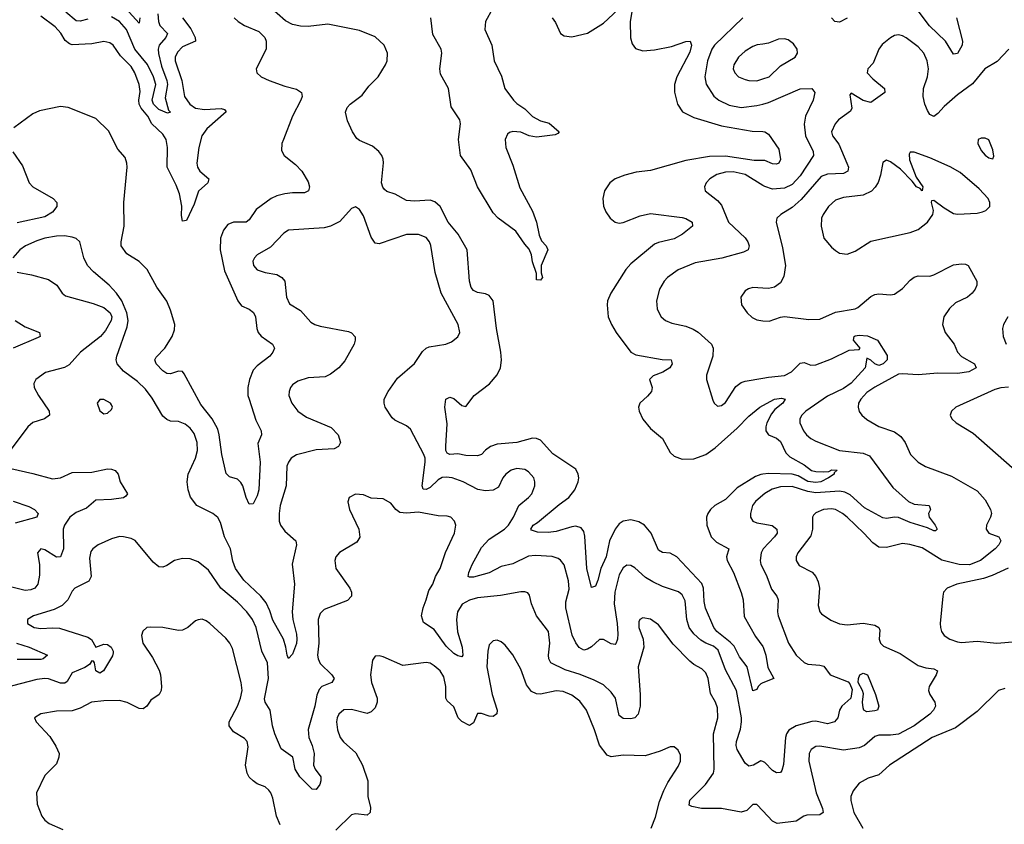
# Model space of a CAD drawing. Header units: inches. Extents: x 1843162 to 1959474, y 907081 to 1016326.
# Tile 464 of 656: x 1896223 to 1901228, y 990709 to 994800. Entities that reach past the tile are written whole.
import ezdxf

# ---------------------------------------------------------------- set-up
doc = ezdxf.new("R2010")
doc.units = ezdxf.units.IN
doc.header["$MEASUREMENT"] = 0
doc.layers.add('B8999', color=7, linetype='Continuous')
doc.layers.add('B9909', color=7, linetype='Continuous')

msp = doc.modelspace()

# ---------------------------------------------------------------- linework, layer by layer
at = {"layer": 'B8999', "color": 5}
for points, elevation in [([(1900000, 991428.1), (1899990, 991424.2), (1899976.5, 991410), (1899970, 991394.5), (1899950, 991387.3), (1899921.2, 991510), (1899881.2, 991561.2), (1899854.2, 991614.2), (1899835.2, 991635.2), (1899767.3, 991690), (1899752, 991710), (1899709, 991809), (1899702.7, 991842.7), (1899699.7, 991910), (1899690, 991934), (1899563.2, 992070), (1899530, 992088.6), (1899490, 992090.7), (1899470, 992102.3), (1899432.3, 992190), (1899398.5, 992230), (1899370, 992246.5), (1899330, 992256.5), (1899290, 992250.6), (1899270, 992236.5), (1899250, 992209.7), (1899220.6, 992150), (1899203.8, 992070), (1899176.3, 992010), (1899162.6, 991950), (1899150, 991920.5), (1899130, 991914), (1899105.9, 992010), (1899095, 992175), (1899090, 992198), (1899076.8, 992216.8), (1899050, 992224.4), (1899030, 992222.3), (1898950, 992198.7), (1898910, 992192.1), (1898854.6, 992194.6), (1898824.8, 992204.8), (1898821, 992210), (1898832.3, 992230), (1898855.8, 992244.2), (1898965.1, 992334.9), (1899014.8, 992370), (1899044.6, 992410), (1899061.5, 992450), (1899064.4, 992470), (1899062.6, 992490), (1899050, 992514.3), (1898932.5, 992592.5), (1898870, 992662.8), (1898850, 992671.3), (1898830, 992671.8), (1898750, 992650.8), (1898650, 992642.6), (1898616.5, 992630), (1898590, 992610.7), (1898570.6, 992589.4), (1898550, 992583.2), (1898490, 992584.3), (1898450, 992592.1), (1898410, 992588.7), (1898396.2, 992596.2), (1898389.4, 992609.4), (1898388.6, 992631.4), (1898395.2, 992744.8), (1898383.7, 992830), (1898389.8, 992870.2), (1898410, 992881.3), (1898430, 992873.7), (1898470, 992838), (1898490, 992834), (1898532.8, 992890), (1898611.1, 992948.9), (1898650, 992994.9), (1898667.8, 993030), (1898671.5, 993068.5), (1898668.9, 993110), (1898647.1, 993230), (1898629.8, 993370), (1898610, 993398.2), (1898590, 993406.5), (1898550, 993413.1), (1898530, 993423.7), (1898518.5, 993438.5), (1898508.6, 993470), (1898496.8, 993630), (1898452, 993710), (1898401.4, 993770), (1898361, 993850), (1898333.5, 993873.5), (1898310, 993881.6), (1898230, 993877.3), (1898190, 993881.5), (1898132.3, 993912.3), (1898090, 993926.2), (1898077, 993937), (1898068.1, 993948.1), (1898061.6, 993970), (1898072, 994072), (1898071.2, 994091.2), (1898063.9, 994110), (1898048.4, 994130), (1898016.2, 994156.2), (1897950, 994186), (1897936.3, 994196.3), (1897914.8, 994230), (1897890, 994285.1), (1897879.8, 994330), (1897886.9, 994353.1), (1897902, 994370), (1897963.4, 994416.6), (1897998.4, 994461.6), (1898044.4, 994510), (1898082.7, 994570), (1898090.8, 994590), (1898092.8, 994630), (1898075.1, 994670), (1898030, 994712.6), (1897950, 994744.2), (1897790, 994777.8), (1897690, 994765.5), (1897650, 994766.3), (1897610, 994775.9), (1897573.6, 994793.6), (1897404.8, 994944.8)], 520), ([(1896834, 994810), (1896830, 994782.4), (1896730, 994892.2)], 440), ([(1898625.8, 994854.2), (1898590.1, 994790), (1898587.3, 994750), (1898622.7, 994670), (1898634.7, 994590), (1898672.9, 994512.9), (1898688.8, 994450), (1898733, 994390), (1898750, 994373), (1898790, 994346.5), (1898830, 994308.4), (1898870, 994285.2), (1898914.3, 994274.3), (1898965.5, 994230), (1898958.9, 994221.1), (1898944.8, 994215.2), (1898850, 994202.2), (1898812.6, 994210), (1898770, 994227.3), (1898730, 994231.8), (1898713.1, 994226.8), (1898702.3, 994217.7), (1898690.1, 994190), (1898693.8, 994150), (1898730, 994060.4), (1898764.6, 993944.6), (1898830, 993826.7), (1898850, 993770.5), (1898863.6, 993703.6), (1898876.2, 993676.2), (1898898.4, 993650), (1898908.2, 993630), (1898874, 993550), (1898873.4, 993513.4), (1898881, 993490), (1898870, 993475.3), (1898850, 993478), (1898849.4, 993510), (1898830, 993568.7), (1898825.2, 993605.2), (1898813.2, 993633.2), (1898790, 993658.4), (1898744.2, 993724.2), (1898655.1, 993790), (1898630, 993817.8), (1898549.9, 993949.9), (1898516.8, 994036.8), (1898464, 994110), (1898454.1, 994190), (1898463.4, 994270), (1898459.9, 994290), (1898416.9, 994356.9), (1898403.2, 994450), (1898362.7, 994522.7), (1898358.6, 994550), (1898369.1, 994629.1), (1898365, 994650), (1898323.8, 994723.8), (1898312.2, 994810)], 480), ([(1898928.9, 994810), (1898946, 994786), (1898972.7, 994730), (1898990, 994718), (1899030, 994713.1), (1899110, 994731.5), (1899190, 994782.3), (1899290, 994875.3)], 520), ([(1899336.5, 994850), (1899325.4, 994790), (1899327.8, 994707.8), (1899336.4, 994676.4), (1899353.3, 994653.3), (1899390, 994641.8), (1899450, 994646.7), (1899536.9, 994663.1), (1899610, 994688.7), (1899630.4, 994690), (1899637.7, 994670), (1899630, 994634.5), (1899563.7, 994510), (1899551, 994470), (1899552, 994432), (1899566, 994370), (1899592.1, 994332.1), (1899650, 994301.9), (1899790, 994260.4), (1899946.1, 994233.9), (1900000, 994230.8)], 520), ([(1897313.2, 994810), (1897333.6, 994790), (1897366.5, 994770), (1897439.1, 994739.1), (1897469.5, 994709.5), (1897476.3, 994690), (1897475.4, 994650), (1897425.5, 994550), (1897428.2, 994530), (1897450.5, 994510), (1897490.4, 994490), (1897570, 994461.3), (1897630, 994446.5), (1897655, 994430), (1897658.9, 994410), (1897652.8, 994390), (1897610.3, 994310), (1897563.6, 994190), (1897556, 994170), (1897554.4, 994134.4), (1897567.2, 994110), (1897624.3, 994064.3), (1897656.5, 994030), (1897690, 993976.4), (1897696.5, 993950), (1897691, 993929), (1897670, 993919.7), (1897610, 993920.3), (1897570, 993914.6), (1897530, 993904.4), (1897501.1, 993890), (1897425.5, 993834.5), (1897390, 993782), (1897374.4, 993770), (1897309.6, 993770.4), (1897281, 993759), (1897258.3, 993730), (1897243.3, 993690), (1897241.5, 993630), (1897263.7, 993523.7), (1897331.4, 993371.4), (1897350, 993345.5), (1897390, 993328), (1897411.3, 993311.3), (1897421, 993290), (1897427.7, 993230), (1897435, 993210), (1897451.2, 993191.2), (1897507.4, 993150), (1897517.4, 993130), (1897510.3, 993110), (1897494.9, 993090), (1897430, 993040.3), (1897410, 993017.4), (1897391.1, 992970), (1897382.9, 992930), (1897383.2, 992890), (1897389, 992871), (1897423.2, 992763.2), (1897450.2, 992710), (1897451.3, 992690), (1897434.1, 992645.9), (1897444.6, 992550), (1897437.8, 992410), (1897430, 992379.3), (1897410, 992339.3), (1897390, 992337.2), (1897374.5, 992370), (1897357.4, 992430), (1897347.4, 992447.4), (1897330, 992463.6), (1897290, 992476.2), (1897272.8, 992492.8), (1897250.3, 992590), (1897237.7, 992690), (1897230, 992718.5), (1897200.7, 992770), (1897143.8, 992843.8), (1897059.8, 992999.8), (1897050, 993011.2), (1897030, 993013.5), (1896990, 992999.2), (1896970, 993001.4), (1896950, 993015.3), (1896917.2, 993050), (1896909.8, 993070), (1896915.9, 993084.1), (1896960.7, 993130), (1896998.2, 993190), (1897010, 993224), (1897011.1, 993250), (1896990, 993323), (1896970, 993368.5), (1896920, 993440), (1896870.4, 993530.4), (1896830, 993569.8), (1896767.1, 993610), (1896738.5, 993650), (1896738.2, 993670), (1896754.3, 993750), (1896752.2, 993870), (1896769.1, 994050), (1896768.2, 994070), (1896758.6, 994098.6), (1896722, 994142), (1896674.2, 994234.2), (1896610, 994297.4), (1896470, 994352.8), (1896430, 994358.5), (1896323.7, 994336.3), (1896290, 994321.7), (1896193.1, 994250)], 520), ([(1897050.7, 994810), (1897092.9, 994752.9), (1897115.3, 994710), (1897116.9, 994690), (1897050, 994661.8), (1897024.7, 994635.3), (1897013.9, 994610), (1897013.6, 994590), (1897046.3, 994490), (1897061.3, 994410), (1897087, 994370), (1897117, 994350), (1897162.9, 994342.9), (1897247.8, 994347.8), (1897263.8, 994343.8), (1897272.1, 994332.1), (1897174.3, 994245.7), (1897149.6, 994210), (1897133.3, 994150), (1897123.3, 994070), (1897126.9, 994050), (1897138.3, 994030), (1897184, 993990), (1897179.6, 993970), (1897131.6, 993928.4), (1897110, 993862.6), (1897070, 993779.7), (1897050, 993775.1), (1897044.7, 993804.7), (1897047.4, 993852.6), (1897035, 993915), (1897019.1, 993959.1), (1896973.1, 994050), (1896974.2, 994150), (1896967.6, 994190), (1896950, 994218.4), (1896893.8, 994270), (1896874.3, 994310), (1896841.2, 994350), (1896830.5, 994370), (1896827.7, 994390), (1896835.1, 994435.1), (1896830.8, 994470), (1896808.9, 994530), (1896790, 994561.6), (1896735.8, 994615.8), (1896697.7, 994670), (1896681.6, 994681.6), (1896650, 994688.5), (1896590, 994676.3), (1896490, 994672.4), (1896476.3, 994676.3), (1896453.5, 994693.5), (1896431.3, 994731.3), (1896404, 994764), (1896330, 994818.2)], 480), ([(1896570, 994802.1), (1896530, 994792.2), (1896510, 994793.6), (1896457.9, 994837.9)], 460), ([(1896924.3, 994830), (1896927.9, 994790), (1896934.6, 994770), (1896974.2, 994730), (1896966.1, 994710), (1896931.6, 994670), (1896927.4, 994650), (1896928.5, 994628.5), (1896944.3, 994564.3), (1896970.4, 994490), (1896973.4, 994470), (1896963.2, 994403.2), (1896979.8, 994339.8), (1896990, 994329.2), (1896974.7, 994325.3), (1896950, 994334.2), (1896930, 994343.9), (1896903.9, 994370), (1896895.8, 994390), (1896915.6, 994470), (1896903.9, 994510), (1896871.8, 994571.8), (1896808.8, 994650), (1896766.1, 994750), (1896730, 994789.9), (1896690, 994814.3)], 460), ([(1899899, 994810), (1899754.4, 994670), (1899742.1, 994650), (1899719.8, 994590), (1899706.4, 994510), (1899711.9, 994471.9), (1899751.6, 994411.6), (1899776.1, 994390), (1899830, 994364.6), (1899890, 994353.2), (1899970, 994363.5), (1900000, 994370.8)], 540), ([(1900000, 994675.8), (1899971.2, 994671.2), (1899950, 994663.1), (1899910, 994639.3), (1899877.7, 994610), (1899852.7, 994570), (1899850.3, 994550), (1899858.9, 994530), (1899877.1, 994510), (1899910, 994495.8), (1899930, 994490.2), (1899970, 994489.3), (1900000, 994499.2)], 560), ([(1896188.1, 994128.1), (1896237.2, 994057.2), (1896271.3, 993970), (1896290, 993949.4), (1896393.6, 993890), (1896411.1, 993870), (1896411.1, 993850), (1896390, 993820.6), (1896350, 993797.7), (1896210, 993767.7)], 520), ([(1900000, 994084), (1899955.9, 994084.1), (1899810, 994106.7), (1899730, 994104.5), (1899610, 994083.4), (1899430, 994032.5), (1899356, 994024), (1899299.1, 994010), (1899250, 993990.8), (1899222.6, 993970), (1899195.6, 993930), (1899187.1, 993890), (1899191.1, 993851.1), (1899202.9, 993822.9), (1899225.2, 993790), (1899250.7, 993770), (1899270, 993765.4), (1899290, 993768), (1899376.7, 993803.3), (1899430, 993814.8), (1899590, 993794.6), (1899609.4, 993789.4), (1899641.3, 993770), (1899643.8, 993750), (1899592.2, 993710), (1899550, 993686.6), (1899470, 993667.6), (1899450, 993658.2), (1899330, 993558.9), (1899304.7, 993530), (1899227.6, 993410), (1899211.6, 993370), (1899209.1, 993350), (1899214, 993290), (1899231.4, 993250), (1899255.2, 993210), (1899329, 993109), (1899355.6, 993095.6), (1899488.4, 993071.6), (1899534.9, 993070), (1899539.1, 993050), (1899527.7, 993030), (1899492.9, 993007.2), (1899443.8, 992990), (1899424.2, 992970), (1899438.3, 992930), (1899434.9, 992910), (1899414.8, 992885.2), (1899374.9, 992850), (1899369.2, 992830), (1899372.6, 992810), (1899390, 992768.9), (1899430, 992721.6), (1899491.3, 992670), (1899530, 992600.3), (1899550, 992580.7), (1899590, 992566), (1899650, 992568.1), (1899710, 992588.9), (1899757.5, 992622.5), (1899870, 992723), (1899930, 992784.3), (1899985.3, 992830), (1900000, 992837.9)], 520), ([(1900000, 993957.7), (1899910, 994012.6), (1899850, 994026.4), (1899810, 994025), (1899766.8, 994013.2), (1899731.8, 993990), (1899712.2, 993970), (1899703.8, 993950), (1899708.2, 993930), (1899770, 993880.2), (1899790, 993857.3), (1899825.8, 993770), (1899910.6, 993690.6), (1899924.9, 993670), (1899931.3, 993650), (1899926.4, 993630), (1899902.2, 993617.8), (1899793, 993587), (1899656, 993564), (1899570, 993528.5), (1899515.8, 993490), (1899498.7, 993470), (1899476, 993430), (1899460.3, 993370), (1899464.2, 993330), (1899471.4, 993311.4), (1899483.1, 993290), (1899506, 993270), (1899537.2, 993257.2), (1899610, 993241.1), (1899647, 993227), (1899671.5, 993211.5), (1899739.1, 993150), (1899747.6, 993130), (1899746.2, 993090), (1899713.5, 992993.5), (1899714, 992970), (1899745.9, 992865.9), (1899753.4, 992850), (1899770, 992835.5), (1899790, 992838.4), (1899810, 992854.4), (1899864.1, 992935.9), (1899890, 992955.6), (1899910, 992963), (1900000, 992977.6)], 540), ([(1900000, 991028.3), (1899990, 991032.7), (1899952.7, 991010), (1899930, 991005.6), (1899910, 991019.6), (1899870.8, 991090), (1899865, 991110), (1899866.3, 991130), (1899886.7, 991193.3), (1899892.7, 991230), (1899892.5, 991250), (1899866.6, 991390), (1899810, 991494.8), (1899774.1, 991594.1), (1899750, 991615.7), (1899710, 991630.4), (1899685.3, 991645.3), (1899650, 991678.1), (1899626.7, 991710), (1899613.5, 991750), (1899605, 991845), (1899590, 991875.8), (1899571.3, 991891.3), (1899490, 991918.2), (1899441.6, 991941.6), (1899404.5, 991964.5), (1899350, 992013.1), (1899330, 992025.3), (1899310, 992027.4), (1899290, 992013.7), (1899270, 991978), (1899247.6, 991890), (1899245.2, 991830), (1899260.8, 991730), (1899263.1, 991676.9), (1899261.6, 991650), (1899253, 991627), (1899250, 991623.6), (1899230, 991626.9), (1899190, 991648.6), (1899170, 991648.4), (1899130, 991612.4), (1899110, 991599.1), (1899090, 991594), (1899067.6, 991607.6), (1899050, 991631.3), (1899031, 991671), (1898999.2, 991810), (1898999.7, 991840.3), (1899016, 991904), (1899013.1, 991946.9), (1898990, 992027.8), (1898972.5, 992052.5), (1898961, 992061), (1898930, 992071.6), (1898844.9, 992075.1), (1898810, 992072.2), (1898730, 992034.3), (1898670, 992020.2), (1898610, 991987.3), (1898530, 991965.6), (1898510, 991965.1), (1898503.5, 991970), (1898506.2, 991990), (1898523.7, 992030), (1898570, 992116.9), (1898610, 992159.2), (1898687.8, 992210), (1898708.2, 992230), (1898733, 992270), (1898759.8, 992330), (1898808.6, 992370), (1898826, 992390), (1898842.2, 992430), (1898842.4, 992450), (1898836.4, 992470), (1898810, 992502), (1898790, 992513), (1898750, 992517.8), (1898721.3, 992510), (1898694, 992490), (1898679.1, 992470), (1898656.3, 992423.7), (1898630, 992407.8), (1898590, 992404.8), (1898551.5, 992411.5), (1898477, 992450), (1898420.9, 992470), (1898390, 992474.3), (1898370, 992472.2), (1898350, 992461), (1898310, 992421.6), (1898290, 992412.1), (1898273.4, 992413.4), (1898268.3, 992430), (1898284.3, 992550), (1898283.6, 992570), (1898276.7, 992590), (1898210, 992717.6), (1898190, 992735.4), (1898130, 992764.4), (1898115.7, 992775.7), (1898081, 992830), (1898075.6, 992850), (1898076.4, 992870), (1898095.6, 992910), (1898143.2, 992976.8), (1898230, 993052.7), (1898270, 993112.4), (1898289.8, 993130.2), (1898303.8, 993136.2), (1898388.7, 993150), (1898418.6, 993161.4), (1898450, 993187.3), (1898459.5, 993210), (1898451.5, 993250), (1898366, 993410), (1898334.8, 993514.8), (1898312.5, 993652.5), (1898306.6, 993670), (1898290, 993693), (1898250, 993708.3), (1898190, 993708.5), (1898050, 993660.5), (1898030, 993664.2), (1898010, 993695.1), (1897970, 993802.7), (1897950, 993835.1), (1897930, 993849.3), (1897910, 993839.3), (1897850, 993774), (1897802.8, 993750), (1897770, 993742.4), (1897590, 993729.7), (1897566.1, 993713.9), (1897497, 993643), (1897430, 993603.6), (1897416.4, 993590), (1897408.2, 993571.8), (1897411.8, 993550), (1897430, 993528), (1897470, 993514.4), (1897530, 993504.5), (1897556, 993490), (1897571.1, 993470), (1897579.6, 993390), (1897594.7, 993354.7), (1897650, 993320.9), (1897702.7, 993262.7), (1897723, 993250), (1897750, 993241.1), (1897895, 993215), (1897910, 993208.5), (1897927.5, 993187.5), (1897928.9, 993170), (1897922.7, 993150), (1897875.1, 993064.9), (1897845.3, 993030), (1897802.7, 992997.3), (1897775.5, 992984.5), (1897690, 992979.5), (1897637.5, 992962.5), (1897610, 992944), (1897599.1, 992930), (1897592.3, 992910), (1897591.3, 992890), (1897605.8, 992850), (1897636.9, 992810), (1897680, 992780), (1897806.5, 992726.5), (1897842.4, 992690), (1897854.4, 992650), (1897843, 992630), (1897821.5, 992618.5), (1897730, 992612.7), (1897630, 992587.7), (1897602.3, 992570), (1897588.8, 992551.2), (1897581.2, 992530), (1897577.8, 992430), (1897546.6, 992330), (1897541.5, 992290), (1897542.6, 992250), (1897548.6, 992230), (1897570, 992199.6), (1897626.4, 992150), (1897630.2, 992130.2), (1897608.4, 992031.6), (1897619.5, 991930), (1897607.5, 991790), (1897610.7, 991750), (1897630, 991676.3), (1897632.4, 991650), (1897630, 991629.3), (1897610, 991574), (1897590, 991552.7), (1897582, 991570), (1897576.4, 991610), (1897564.1, 991650), (1897510, 991747.7), (1897495, 991795), (1897475.1, 991835.1), (1897448.5, 991868.6), (1897362.4, 991950), (1897319.9, 992010), (1897306.5, 992046.5), (1897293.7, 992110), (1897264, 992170), (1897243.4, 992243.4), (1897230, 992269.7), (1897204.2, 992290), (1897123, 992330), (1897091.8, 992371.8), (1897079.2, 992410), (1897074.5, 992450), (1897079.8, 992490), (1897116.2, 992570), (1897126.5, 992610), (1897125.2, 992650), (1897110, 992695.4), (1897090, 992723.9), (1897064.1, 992744.1), (1897030, 992757.6), (1896990, 992759.3), (1896970, 992766.6), (1896950, 992784.2), (1896896.1, 992876.1), (1896862.2, 992922.2), (1896820.9, 992960.9), (1896750, 993012.5), (1896718.5, 993050), (1896713.3, 993070), (1896716.5, 993090), (1896770, 993238), (1896775.1, 993270), (1896767.3, 993310), (1896741.3, 993370), (1896714.3, 993410), (1896677.4, 993450), (1896598, 993518), (1896568.4, 993550), (1896548.3, 993590), (1896529.4, 993670), (1896510, 993687), (1896490, 993694.7), (1896450, 993701.7), (1896410, 993699.8), (1896350, 993689.8), (1896310, 993676.2), (1896252.7, 993650), (1896224.4, 993630), (1896187.6, 993590)], 540), ([(1896210, 993516), (1896282.7, 993502.7), (1896370, 993479.1), (1896411, 993451), (1896439.3, 993410), (1896456.5, 993396.5), (1896596.9, 993356.9), (1896650, 993336.4), (1896683, 993310), (1896690.6, 993290), (1896688.2, 993270), (1896659.6, 993220.4), (1896633, 993190), (1896532.4, 993110), (1896475.2, 993044.8), (1896450, 993032.4), (1896353.5, 993006.5), (1896304.9, 992970), (1896294.9, 992950), (1896296.5, 992930), (1896317.8, 992890), (1896372.3, 992810), (1896374, 992790), (1896348.6, 992771.4), (1896290, 992752.9), (1896264.2, 992730), (1896163.7, 992596.3)], 540), ([(1900000, 993434.8), (1899950, 993437.7), (1899928.2, 993431.8), (1899910, 993420.7), (1899888.2, 993390), (1899892.7, 993350), (1899920.5, 993310), (1899946.4, 993286.4), (1899970, 993274.4), (1899990, 993270.4), (1900000, 993269.6)], 560), ([(1896200.3, 993270), (1896250, 993238.9), (1896323.8, 993210), (1896326.4, 993190), (1896316.3, 993183.7), (1896190, 993130.7)], 520), ([(1896178, 992518), (1896290, 992493.2), (1896390, 992465), (1896430, 992470.2), (1896490, 992498.2), (1896590, 992499.8), (1896670, 992516), (1896690, 992515), (1896708.2, 992508.2), (1896723.1, 992490), (1896734, 992450), (1896770.3, 992390), (1896762.9, 992377.1), (1896750.9, 992369.1), (1896690, 992360.5), (1896610, 992356.8), (1896563.2, 992316.8), (1896510, 992293.9), (1896478, 992270), (1896451, 992230), (1896443.9, 992210), (1896446.1, 992110), (1896430.7, 992069.3), (1896410, 992067.9), (1896350, 992105.1), (1896330.4, 992109.6), (1896313.7, 992090), (1896323, 992030), (1896324.1, 991975.9), (1896315.5, 991930), (1896300.3, 991910), (1896279.3, 991900.7), (1896250, 991898.5), (1896170, 991919.1)], 540), ([(1900000, 992489.2), (1899990, 992488.1), (1899962.9, 992477.1), (1899870, 992420.3), (1899810, 992360.6), (1899756.5, 992330), (1899733.8, 992310), (1899720.2, 992290), (1899714.3, 992270), (1899716.3, 992230), (1899737.6, 992170), (1899764.4, 992144.4), (1899828.5, 992110), (1899815.9, 992070), (1899819.3, 992050), (1899852.1, 991990), (1899890, 991888), (1899899.8, 991850), (1899906.2, 991766.2), (1899963.9, 991663.9), (1900000, 991613.6)], 520), ([(1900000, 990777.9), (1899970, 990809.6), (1899950, 990809.4), (1899919.7, 990780.3), (1899890, 990770.8), (1899790, 990789.1), (1899688.7, 990790), (1899639.3, 990799.3), (1899626.6, 990806.6), (1899630, 990832), (1899708.4, 990911.6), (1899750.6, 990970), (1899753.7, 990990), (1899749.9, 991170), (1899771.4, 991250), (1899770, 991301.2), (1899760.8, 991330), (1899734.1, 991374.1), (1899722.3, 991450), (1899710, 991478.9), (1899690, 991499.8), (1899650, 991522), (1899630, 991538.7), (1899545.1, 991625.1), (1899470, 991724.2), (1899430, 991752.6), (1899390, 991759.5), (1899374.8, 991750), (1899370, 991738), (1899370.4, 991710), (1899391.6, 991650), (1899396.1, 991610), (1899366.7, 991510), (1899376.9, 991370), (1899376.4, 991310), (1899367.2, 991270), (1899350, 991250.9), (1899330, 991244.8), (1899290, 991247), (1899270, 991263), (1899252, 991350), (1899230, 991381), (1899190, 991417.7), (1899142.9, 991442.9), (1899071.8, 991471.8), (1898995.2, 991495.2), (1898922.7, 991530), (1898912.2, 991550), (1898910.5, 991570), (1898917.2, 991630), (1898910.6, 991690), (1898849.2, 991769.2), (1898825.4, 991830), (1898813.9, 991873.9), (1898805.4, 991885.4), (1898791.5, 991891.5), (1898770, 991891.5), (1898667.6, 991872.4), (1898550, 991860.7), (1898510, 991849), (1898471.4, 991828.6), (1898448.7, 991790), (1898443.9, 991750), (1898448.1, 991688.1), (1898471.7, 991610), (1898475.8, 991570), (1898470, 991561.3), (1898450, 991565.8), (1898430, 991578.5), (1898390, 991615.3), (1898330, 991700.4), (1898275.7, 991735.7), (1898265.8, 991770), (1898273.4, 991810), (1898289.9, 991850), (1898301.9, 991898.1), (1898322.7, 991930), (1898336.3, 991970), (1898360.7, 992010), (1898388.1, 992091.9), (1898434, 992190), (1898440.5, 992230), (1898433.6, 992250), (1898415.1, 992270), (1898395.6, 992275.6), (1898350, 992278), (1898250, 992295.9), (1898190, 992290.6), (1898154.9, 992294.9), (1898134.3, 992310), (1898110, 992342.7), (1898070, 992363.7), (1898010, 992367.3), (1897970, 992384.2), (1897930, 992387.6), (1897897.3, 992370), (1897890.6, 992349.4), (1897899.1, 992310), (1897947, 992210), (1897951.7, 992168.3), (1897936.1, 992143.9), (1897848.4, 992091.6), (1897830.3, 992070), (1897824.2, 992050), (1897830.3, 992010), (1897901.5, 991910), (1897910.3, 991890), (1897910.4, 991870), (1897890, 991847.1), (1897770, 991800.9), (1897750, 991780.5), (1897740.9, 991750), (1897744.1, 991630), (1897737.5, 991570), (1897739.5, 991550), (1897750, 991526.5), (1897809.2, 991470), (1897820.9, 991450), (1897810.4, 991430), (1897759.5, 991410), (1897745, 991395), (1897733.9, 991366.1), (1897723.9, 991310), (1897688.8, 991191.2), (1897691.9, 991150), (1897709.6, 991109.6), (1897719.8, 991070), (1897717.1, 991010), (1897725.2, 990990), (1897753.4, 990950), (1897754.4, 990930), (1897748.4, 990911.6), (1897730, 990886.3), (1897710, 990887.4), (1897647.2, 990950), (1897623.2, 990990), (1897610.6, 991050), (1897552.5, 991092.5), (1897519.3, 991170), (1897507.7, 991210), (1897495.9, 991290), (1897470.8, 991330), (1897467.7, 991347.7), (1897487.2, 991450), (1897482.1, 991530), (1897453.7, 991590), (1897425.6, 991710), (1897405.8, 991750), (1897377.3, 991790), (1897330, 991839.4), (1897244.8, 991910), (1897182, 992002), (1897130, 992044.4), (1897090, 992059.2), (1897050, 992061), (1897010, 992051.2), (1896970, 992024.7), (1896950, 992016.9), (1896930, 992018.7), (1896901.5, 992041.5), (1896810, 992151.6), (1896790, 992162.4), (1896750, 992171.2), (1896730, 992172.6), (1896690, 992161.1), (1896622, 992130), (1896594.9, 992110), (1896584.5, 992095.5), (1896578, 992062), (1896586.4, 991970), (1896573.8, 991946.2), (1896503.1, 991910), (1896490, 991894.7), (1896468, 991850), (1896438.7, 991821.3), (1896398.8, 991801.2), (1896293.4, 991770), (1896262, 991750), (1896263, 991730), (1896296, 991710), (1896330, 991704.5), (1896390, 991708.5), (1896425.8, 991705.8), (1896570, 991661.1), (1896588.7, 991648.6), (1896610, 991610.3), (1896650, 991625.7), (1896670, 991624.1), (1896687.2, 991610), (1896698.6, 991590), (1896698.1, 991581.9), (1896694.2, 991565.8), (1896648.5, 991490), (1896630, 991478), (1896610, 991489.8), (1896602.7, 991530), (1896598, 991538), (1896590, 991540.9), (1896577.4, 991522.6), (1896553.7, 991506.3), (1896490, 991479), (1896464.7, 991435.3), (1896453, 991427), (1896430, 991427.3), (1896370, 991449.2), (1896350, 991451.2), (1896310, 991445.2), (1896107.2, 991392.8)], 560), ([(1896190, 992352.5), (1896270, 992325.2), (1896298, 992310), (1896317.1, 992290), (1896310.5, 992270), (1896199.8, 992240.2)], 520), ([(1900000, 992382.8), (1899963.5, 992350), (1899948.3, 992330), (1899937.6, 992290), (1899938.5, 992270), (1899950.2, 992250.2), (1899970, 992242.3), (1900000, 992236.7)], 540), ([(1900000, 992106.1), (1899992.2, 992090), (1899986.6, 992050), (1899991, 992030), (1900000, 992011.9)], 540), ([(1897546.9, 990706.9), (1897528, 990750), (1897510, 990842.7), (1897498.8, 990870), (1897490, 990883.5), (1897470, 990899.7), (1897430, 990914.7), (1897410, 990929.7), (1897390, 990949.7), (1897378.5, 990970), (1897370.6, 991010), (1897383.5, 991103.5), (1897378.5, 991130), (1897366.3, 991146.3), (1897310, 991179.8), (1897288.2, 991210), (1897288.2, 991230), (1897329.8, 991310), (1897345.5, 991350), (1897353.2, 991390), (1897348.7, 991430), (1897304, 991604), (1897291.8, 991630), (1897270, 991656.4), (1897189.5, 991730), (1897170, 991744.2), (1897150, 991751.6), (1897130, 991749.6), (1897117, 991743), (1897077.3, 991710), (1897050, 991696.3), (1897030, 991695.4), (1896950.3, 991709.7), (1896888.4, 991711.6), (1896870, 991709.3), (1896848, 991692), (1896842, 991670), (1896848.5, 991630), (1896898, 991558), (1896932.5, 991492.5), (1896939.1, 991470), (1896944.2, 991410), (1896941.8, 991390), (1896931.6, 991370), (1896890, 991339.7), (1896869.3, 991310.7), (1896850, 991296.4), (1896830, 991297.6), (1896770, 991328.5), (1896730, 991338.2), (1896650, 991337.8), (1896587.3, 991330), (1896530, 991300.3), (1896490, 991286.2), (1896410, 991285.4), (1896330, 991271.2), (1896298.8, 991250), (1896307.3, 991230), (1896375.4, 991155.4), (1896406.8, 991106.8), (1896423.2, 991070), (1896422.2, 991050), (1896410, 991017.6), (1896350, 990957), (1896308, 990870), (1896311.3, 990811.3), (1896334.9, 990750), (1896350.4, 990730), (1896372.8, 990712.8), (1896442.4, 990682.4)], 580), ([(1899433, 990690), (1899454.6, 990745.4), (1899475.3, 990824.7), (1899498, 990882), (1899517.4, 990922.6), (1899570, 991003.8), (1899581.7, 991030), (1899581.7, 991061.7), (1899570, 991086), (1899550, 991102.7), (1899530, 991103.7), (1899478.9, 991081.1), (1899402, 991058), (1899290, 991061.1), (1899230, 991052.3), (1899210, 991060.7), (1899170.9, 991110.9), (1899145, 991190), (1899104.3, 991290), (1899070, 991335.8), (1899030, 991365.8), (1898985, 991385), (1898950, 991388.2), (1898870, 991370.6), (1898850, 991372.4), (1898825, 991385), (1898799, 991419), (1898770, 991498), (1898730, 991571.8), (1898690, 991620.5), (1898670, 991636.9), (1898650, 991645.6), (1898630, 991642.9), (1898610, 991621.2), (1898602.3, 991590), (1898597.8, 991510), (1898624.6, 991370), (1898650.2, 991290), (1898649.1, 991270.9), (1898630, 991257.2), (1898610, 991258.6), (1898570, 991273.3), (1898550, 991272.4), (1898530, 991224.5), (1898510, 991212.4), (1898470, 991231.7), (1898451.7, 991250), (1898430, 991307.4), (1898396.7, 991336.6), (1898389.2, 991350), (1898389.2, 991410), (1898379.2, 991459.2), (1898360.4, 991490), (1898330, 991515.8), (1898310, 991527.8), (1898290, 991531.6), (1898170, 991516.2), (1898070, 991560.9), (1898050, 991566), (1898030, 991564), (1898016.3, 991543.7), (1898006, 991470), (1898011.8, 991430), (1898039.7, 991350), (1898039.7, 991330), (1898030, 991301.6), (1898010, 991280.4), (1897990, 991272.8), (1897910, 991292.8), (1897870, 991290.7), (1897844.7, 991270), (1897836.2, 991250), (1897834, 991230), (1897837.7, 991190), (1897852.7, 991150), (1897869.3, 991129.3), (1897932, 991072), (1897965.3, 991010), (1897992.9, 990930), (1897993, 990850), (1898005.7, 990794.3), (1898004.4, 990770), (1897990, 990755.6), (1897930, 990763.5), (1897910, 990756.9), (1897830, 990680.4)], 580), ([(1896207, 991630), (1896271.4, 991610), (1896364.9, 991570), (1896343, 991550), (1896330, 991547.4), (1896210, 991547.2)], 540)]:
    msp.add_lwpolyline(points, dxfattribs=dict(at, elevation=elevation))
at = {"layer": 'B8999', "color": 5, "elevation": 560}
msp.add_lwpolyline([(1896650, 992869.2), (1896630, 992868.7), (1896616, 992850), (1896630, 992811.3), (1896650, 992796), (1896670, 992798.8), (1896690, 992818), (1896694, 992830), (1896690, 992842), (1896685.2, 992850)], close=True, dxfattribs=at)
at = {"layer": 'B9909', "color": 5}
for points, elevation in [([(1900430, 994807.2), (1900390, 994786.5), (1900367.4, 994790), (1900349.8, 994810)], 540), ([(1900985.8, 994810), (1901015.4, 994690), (1901014.7, 994670), (1900990, 994628.3), (1900970, 994624.7), (1900928.6, 994690), (1900848.4, 994768.4), (1900790, 994844.2)], 540), ([(1901250.8, 994650), (1901192.2, 994587.8), (1901128.7, 994550), (1901066.7, 994473.3), (1900990, 994417.3), (1900922.2, 994357.8), (1900890, 994322.3), (1900870, 994308.5), (1900850, 994318.3), (1900837.8, 994337.8), (1900824.8, 994370), (1900815.9, 994410), (1900817.6, 994450), (1900838, 994510), (1900842.9, 994550), (1900836.8, 994590), (1900819.3, 994630), (1900790, 994661.5), (1900730, 994706.9), (1900710, 994718.3), (1900690, 994723), (1900670, 994718.9), (1900650, 994708), (1900607.1, 994672.9), (1900590, 994649.3), (1900560.9, 994579.1), (1900534.8, 994550), (1900530.8, 994530), (1900559.2, 994499.2), (1900618.8, 994450), (1900621, 994430), (1900550, 994379.5), (1900510, 994388.6), (1900450, 994427), (1900442.4, 994417.6), (1900452.9, 994350), (1900446, 994334), (1900385.2, 994290), (1900367.9, 994270), (1900350.3, 994230), (1900354, 994210), (1900386.2, 994166.2), (1900428.1, 994070), (1900435.7, 994050), (1900433, 994030), (1900410, 994018.4), (1900330, 994014.4), (1900297, 994003), (1900194.7, 993885.3), (1900150, 993844.7), (1900092.2, 993810), (1900072.2, 993790), (1900069, 993770), (1900100.7, 993640.7), (1900116.2, 993550), (1900106.5, 993493.5), (1900090, 993462), (1900059.6, 993440.4), (1900030, 993433), (1900000, 993434.8)], 560), ([(1900000, 994499.2), (1900032.8, 994510), (1900090, 994566), (1900164.5, 994610), (1900176.9, 994630), (1900174.3, 994650), (1900156.5, 994676.5), (1900130, 994696.8), (1900110, 994701.7), (1900079.9, 994700.1), (1900030, 994680.5), (1900000, 994675.8)], 560), ([(1900000, 994370.8), (1900030, 994378.1), (1900190, 994447.8), (1900250.2, 994450.2), (1900265.7, 994430), (1900257.1, 994390), (1900217.8, 994310), (1900210.7, 994269.3), (1900217.3, 994210), (1900256.3, 994130), (1900258.2, 994110), (1900190, 994006.2), (1900150, 993961.3), (1900110, 993942.6), (1900050, 993938.5), (1900010, 993951.6), (1900000, 993957.7)], 540), ([(1900000, 994230.8), (1900010.2, 994230.2), (1900030, 994217.6), (1900082.4, 994142.4), (1900090.1, 994089.9), (1900082, 994070), (1900070, 994064.7), (1900050, 994067.7), (1900010, 994084), (1900000, 994084)], 520), ([(1900000, 993269.6), (1900033.1, 993266.9), (1900090, 993287.7), (1900110, 993290.4), (1900235.1, 993275.1), (1900290, 993276.9), (1900370, 993313.8), (1900469.8, 993330.2), (1900484, 993336), (1900550, 993392.9), (1900570, 993403.2), (1900590, 993405.8), (1900650, 993400.9), (1900670, 993404.6), (1900710, 993432.9), (1900750, 993475.3), (1900770, 993490.3), (1900790, 993497.7), (1900850, 993496.5), (1900870, 993502.4), (1900970, 993553.1), (1901010, 993558.7), (1901030, 993556.8), (1901043.7, 993550), (1901088.4, 993470), (1901088.7, 993450), (1901080.2, 993430), (1901064.9, 993410), (1901040.3, 993390), (1900979.8, 993360.2), (1900950, 993332.4), (1900921.3, 993290), (1900913.8, 993250), (1900927.4, 993210), (1900972.9, 993150), (1900990.3, 993110), (1901010, 993087.9), (1901076.4, 993050), (1901084.4, 993030), (1901048, 993010), (1900990, 993001.2), (1900890, 993002.7), (1900790, 992994.8), (1900710, 992999.9), (1900690, 992997.2), (1900570, 992932), (1900530, 992905), (1900498, 992870), (1900487.7, 992850), (1900484.6, 992830), (1900490, 992808), (1900503.1, 992790), (1900530, 992767.4), (1900590, 992731.6), (1900670, 992704.7), (1900701.5, 992681.5), (1900724.9, 992650), (1900751.5, 992590), (1900790.3, 992550), (1900828.3, 992528.2), (1900959.8, 992479.8), (1901090, 992405.2), (1901130, 992359.5), (1901158.3, 992310), (1901162.6, 992290), (1901158.7, 992270), (1901137.4, 992230), (1901136.5, 992210), (1901149.3, 992189.3), (1901200.7, 992170), (1901210.2, 992150.2), (1901200.2, 992130), (1901181.6, 992110), (1901107.6, 992050), (1901051, 992029), (1900998, 992030), (1900910, 992051.6), (1900810, 992114.9), (1900748.2, 992131.8), (1900710, 992136.8), (1900630, 992116.2), (1900590, 992118.5), (1900559.9, 992139.9), (1900514.8, 992190), (1900429, 992270), (1900405, 992290), (1900370, 992309.9), (1900350, 992314), (1900309.6, 992310.4), (1900270, 992293.1), (1900259, 992281), (1900252.9, 992270), (1900253.2, 992210), (1900244.2, 992175.8), (1900178, 992090), (1900170.3, 992070), (1900170.3, 992050), (1900185.8, 992025.8), (1900250.9, 991990.9), (1900270.3, 991970), (1900282.2, 991942.2), (1900288.9, 991910), (1900281.5, 991821.5), (1900290.3, 991790.3), (1900298.9, 991778.9), (1900346.6, 991746.6), (1900390, 991728.9), (1900430, 991723.2), (1900510, 991731.3), (1900570, 991722.6), (1900590.4, 991710), (1900596.2, 991696.2), (1900592.7, 991650), (1900598, 991630), (1900614.4, 991614.4), (1900698.2, 991578.2), (1900790, 991517.4), (1900830, 991505), (1900870, 991499), (1900888, 991490), (1900882.3, 991470), (1900845.8, 991410), (1900843.1, 991390), (1900848.8, 991370), (1900874.9, 991330), (1900877.7, 991310), (1900867.9, 991290), (1900849.2, 991270), (1900769.2, 991210), (1900690, 991168.3), (1900650, 991161.9), (1900590, 991162.2), (1900570, 991156.2), (1900517.7, 991110), (1900490, 991097.5), (1900410, 991086), (1900290, 991107.2), (1900270, 991105), (1900245.8, 991090), (1900235.9, 991070), (1900233.7, 991030), (1900271.4, 990870), (1900304.2, 990790), (1900307, 990770), (1900290, 990758), (1900224, 990756), (1900208.8, 990751.2), (1900170, 990725), (1900073, 990713), (1900050, 990725.1), (1900000, 990777.9)], 560), ([(1901245.5, 993290), (1901223.6, 993250), (1901218.3, 993230), (1901222, 993190), (1901237.7, 993150)], 580), ([(1900000, 992977.6), (1900030, 992982.5), (1900110, 992990.2), (1900147.1, 993010), (1900190, 993054.3), (1900210, 993057.4), (1900244, 993044), (1900270, 993045.7), (1900350, 993075.5), (1900440.2, 993119.8), (1900490, 993122.6), (1900495.6, 993130), (1900461, 993170), (1900464.8, 993190), (1900470, 993192.8), (1900490, 993196.6), (1900532.3, 993192.3), (1900584, 993170), (1900633, 993093), (1900631.9, 993070), (1900611.6, 993050), (1900590, 993042.1), (1900569.9, 993049.9), (1900550, 993069.8), (1900530, 993078.4), (1900520.1, 993030), (1900450, 992951.2), (1900410, 992924.9), (1900330, 992886.6), (1900219.2, 992810), (1900199.2, 992790), (1900188.2, 992770), (1900188.3, 992750), (1900207, 992710), (1900222, 992690), (1900245.2, 992670), (1900270, 992657.1), (1900389.5, 992609.5), (1900510, 992596.1), (1900543.3, 992583.3), (1900661, 992421), (1900741.6, 992350), (1900770, 992336.6), (1900846.8, 992330), (1900852.7, 992310), (1900843.1, 992290), (1900846.5, 992270), (1900876.9, 992230), (1900886.4, 992210), (1900878.4, 992201.6), (1900870, 992200.9), (1900837.1, 992217.1), (1900750, 992243.8), (1900690, 992269.9), (1900670, 992271.5), (1900630, 992264.4), (1900610, 992267.9), (1900518.1, 992318.1), (1900443.9, 992383.9), (1900417.4, 992397.4), (1900390, 992403.2), (1900270, 992393.7), (1900230, 992401.4), (1900150, 992426.7), (1900090, 992425), (1900047.2, 992412.8), (1900010, 992391.8), (1900000, 992382.8)], 540), ([(1901250, 992932.3), (1901210, 992928.7), (1901179.5, 992920.5), (1900981, 992830), (1900959.1, 992810), (1900953.4, 992790), (1900962, 992770), (1900982.8, 992750), (1901070, 992697.6), (1901310, 992486.7)], 580), ([(1900000, 992837.9), (1900059.7, 992870), (1900095.5, 992875.5), (1900114, 992870), (1900101.5, 992850), (1900061, 992819), (1900043.9, 992796.1), (1900021.6, 992750), (1900015.5, 992730), (1900015.9, 992710), (1900028.9, 992690), (1900070, 992672.9), (1900090, 992655.6), (1900117.9, 992597.9), (1900137.9, 992577.9), (1900210, 992537.2), (1900248.3, 992508.3), (1900270, 992502.5), (1900310, 992501.4), (1900336.8, 992503.2), (1900350.7, 992510.7), (1900378, 992510), (1900363.1, 992496.9), (1900363.1, 992490), (1900335, 992470), (1900294.7, 992450), (1900270, 992446.4), (1900230, 992451.9), (1900180.9, 992480.9), (1900150, 992488.8), (1900030, 992492.3), (1900000, 992489.2)], 520), ([(1900000, 992236.7), (1900047.8, 992227.8), (1900072.1, 992210), (1900072.8, 992190), (1900059.3, 992170), (1900001.9, 992110), (1900000, 992106.1)], 540), ([(1900000, 992011.9), (1900020.9, 991970), (1900045, 991905), (1900072.3, 991870), (1900077.7, 991850), (1900074.6, 991790), (1900077.8, 991770), (1900130.6, 991630.6), (1900170.1, 991570.1), (1900210, 991531.3), (1900230, 991524.1), (1900290, 991518.8), (1900310, 991512.8), (1900343.2, 991470), (1900433.6, 991433.6), (1900443.3, 991423.3), (1900455.2, 991395.2), (1900447.4, 991350), (1900402.4, 991310), (1900391.1, 991290), (1900381.2, 991250), (1900364.9, 991230), (1900330, 991221), (1900270, 991233.2), (1900250, 991232.5), (1900170, 991209.3), (1900132.7, 991187.3), (1900120.9, 991170), (1900115.3, 991150), (1900106.1, 991013.9), (1900097.4, 990982.6), (1900090, 990973), (1900070, 990971), (1900050, 990983.1), (1900010, 991024), (1900000, 991028.3)], 540), ([(1901247.9, 992012.1), (1901166.1, 991973.9), (1901121.6, 991958.4), (1900987.3, 991930), (1900937.3, 991910), (1900919.1, 991890), (1900914.9, 991870), (1900901.3, 991730), (1900903.1, 991710), (1900908.2, 991690), (1900922, 991670), (1900950.7, 991650), (1900990, 991636.9), (1901010, 991634.3), (1901090, 991639.6), (1901190, 991630.2), (1901290, 991639.5)], 580), ([(1900000, 991613.6), (1900002.6, 991610), (1900015.9, 991570), (1900026.8, 991506.8), (1900056.4, 991450), (1900000, 991428.1)], 520), ([(1901230, 991400.4), (1901199.1, 991390), (1901090, 991282.6), (1900980.8, 991199.2), (1900860.8, 991150), (1900643.7, 991010), (1900590, 990960.3), (1900535.4, 990944.6), (1900490, 990918), (1900459.7, 990880.3), (1900447.9, 990850), (1900447.1, 990830), (1900462.7, 990770), (1900508.4, 990690)], 580)]:
    msp.add_lwpolyline(points, dxfattribs=dict(at, elevation=elevation))
for points, elevation in [([(1901130, 994198), (1901110, 994198), (1901096, 994190), (1901093.4, 994170), (1901110, 994134), (1901130, 994110.7), (1901150, 994097.3), (1901170, 994092), (1901174.2, 994105.8), (1901170, 994138), (1901150, 994189.2)], 580), ([(1900750, 994126.6), (1900743.9, 994116.1), (1900746.8, 994086.8), (1900779.9, 993999.9), (1900814.6, 993950), (1900810.4, 993929.6), (1900800.9, 993940.9), (1900781.6, 993950), (1900759.4, 993979.4), (1900700.4, 994040.4), (1900650, 994077.6), (1900630, 994085.6), (1900610, 994073.2), (1900598.6, 994010), (1900587.1, 993972.9), (1900572.3, 993947.7), (1900552.4, 993927.6), (1900510, 993907.6), (1900410, 993895.1), (1900370, 993882.6), (1900333.7, 993850), (1900307.2, 993810), (1900299.5, 993790), (1900297.7, 993750), (1900310.4, 993690), (1900350, 993643), (1900370, 993626), (1900390, 993612.7), (1900430, 993608.4), (1900470, 993622.4), (1900550, 993673.7), (1900750, 993718.3), (1900790, 993733.7), (1900836.9, 993770), (1900864.8, 993810), (1900868.6, 993830), (1900858.4, 993870), (1900860.1, 993879.9), (1900870, 993883), (1900923, 993843), (1900970, 993815.3), (1900990, 993810.4), (1901090, 993815.8), (1901117.4, 993822.6), (1901134, 993830), (1901154, 993850), (1901154, 993870), (1901146, 993890), (1901100.1, 993940.1), (1901003, 994023), (1900952.6, 994052.6), (1900850, 994096.8), (1900770, 994125.7)], 580), ([(1900530, 991280.6), (1900513.8, 991290), (1900510, 991300.7), (1900507.6, 991330), (1900512, 991372), (1900507.3, 991390), (1900485.7, 991430), (1900486.5, 991450), (1900494.4, 991470), (1900510, 991478.4), (1900532.6, 991470), (1900573.1, 991370), (1900590.3, 991310), (1900583.1, 991290), (1900570, 991286)], 540)]:
    msp.add_lwpolyline(points, close=True, dxfattribs=dict(at, elevation=elevation))

doc.saveas('drawing.dxf')
